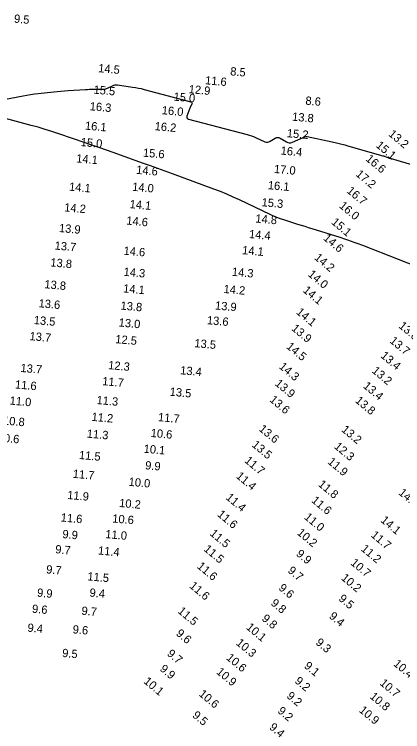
# Model space of a CAD drawing. Extents: x 988130 to 1132882, y 654656 to 841453.
# Drawn here: x 1061211.8 to 1061445.8, y 742133.5 to 742565.3 of the extents above; entities that cross this region are included whole.
import ezdxf

# ---------------------------------------------------------------- set-up
doc = ezdxf.new("R2010")
doc.units = 0
doc.layers.add('V-TOPO-MAJR', color=7, linetype='Continuous')
doc.layers.add('V-TOPO-SOUN', color=7, linetype='Continuous')

msp = doc.modelspace()

# ---------------------------------------------------------------- linework, layer by layer
at = {"layer": 'V-TOPO-MAJR'}
for points in [[(1061198.93, 742512.79), (1061217.05, 742516.3), (1061219.31, 742516.71), (1061221.58, 742517.08), (1061223.85, 742517.4), (1061226.13, 742517.67), (1061235.52, 742518.72), (1061237.67, 742518.94), (1061239.83, 742519.14), (1061241.99, 742519.31), (1061244.15, 742519.45), (1061254.77, 742520.07), (1061255.95, 742520.13), (1061257.13, 742520.17), (1061258.31, 742520.19), (1061259.49, 742520.19), (1061264.95, 742520.17), (1061265.75, 742520.21), (1061266.53, 742520.34), (1061267.29, 742520.56), (1061268.03, 742520.88), (1061270.94, 742522.31), (1061271.68, 742522.61), (1061272.43, 742522.79), (1061273.21, 742522.85), (1061274, 742522.8), (1061283.02, 742521.55), (1061284.79, 742521.27), (1061286.55, 742520.95), (1061288.29, 742520.57), (1061290.02, 742520.13), (1061318.14, 742512.66), (1061318.59, 742512.47), (1061318.84, 742512.19), (1061318.9, 742511.81), (1061318.76, 742511.34), (1061317.82, 742509.29), (1061317.59, 742508.77), (1061317.37, 742508.25), (1061317.16, 742507.73), (1061316.96, 742507.2), (1061315.81, 742504.06), (1061315.68, 742503.42), (1061315.79, 742502.91), (1061316.14, 742502.53), (1061316.74, 742502.28), (1061352.1, 742492.92), (1061353.37, 742492.55), (1061354.63, 742492.14), (1061355.87, 742491.67), (1061357.09, 742491.16), (1061362.72, 742488.64), (1061363.53, 742488.38), (1061364.33, 742488.33), (1061365.12, 742488.48), (1061365.89, 742488.85), (1061368.95, 742490.74), (1061369.72, 742491.1), (1061370.49, 742491.22), (1061371.25, 742491.11), (1061372.03, 742490.77), (1061375.72, 742488.56), (1061376.6, 742488.15), (1061377.49, 742487.98), (1061378.4, 742488.03), (1061379.33, 742488.32), (1061385.92, 742491.16), (1061386.11, 742491.24), (1061386.31, 742491.31), (1061386.51, 742491.37), (1061386.71, 742491.43), (1061387.53, 742491.66), (1061387.73, 742491.7), (1061387.94, 742491.72), (1061388.14, 742491.71), (1061388.35, 742491.68), (1061403.29, 742488.48), (1061405.84, 742487.91), (1061408.39, 742487.3), (1061410.92, 742486.65), (1061413.44, 742485.96), (1061433.82, 742480.2), (1061434.2, 742480.09), (1061434.58, 742479.96), (1061434.96, 742479.83), (1061435.33, 742479.68), (1061437.31, 742478.89), (1061437.44, 742478.84), (1061437.57, 742478.8), (1061437.7, 742478.77), (1061437.83, 742478.75), (1061438.38, 742478.68), (1061438.51, 742478.66), (1061438.65, 742478.64), (1061438.78, 742478.61), (1061438.91, 742478.57), (1061459.93, 742472.36)], [(1061464.78, 742409.24), (1061421.77, 742426.13), (1061420.65, 742426.56), (1061419.52, 742426.99), (1061418.39, 742427.4), (1061417.25, 742427.79), (1061412.69, 742429.36), (1061411.55, 742429.75), (1061410.41, 742430.13), (1061409.27, 742430.5), (1061408.12, 742430.86), (1061391.21, 742436.16), (1061389.09, 742436.83), (1061386.97, 742437.5), (1061384.85, 742438.17), (1061382.73, 742438.85), (1061374.26, 742441.56), (1061372.15, 742442.27), (1061370.07, 742443.05), (1061368.02, 742443.89), (1061366, 742444.81), (1061347.41, 742453.59), (1061343.63, 742455.33), (1061339.81, 742456.98), (1061335.95, 742458.55), (1061332.06, 742460.03), (1061307.07, 742469.22), (1061302.7, 742470.83), (1061298.32, 742472.42), (1061293.94, 742474), (1061289.56, 742475.58), (1061271.43, 742482.08), (1061267.34, 742483.53), (1061263.24, 742484.98), (1061259.13, 742486.4), (1061255.02, 742487.81), (1061238.56, 742493.41), (1061234.43, 742494.77), (1061230.28, 742496.07), (1061226.11, 742497.28), (1061221.92, 742498.43), (1061197.36, 742504.92)]]:
    msp.add_lwpolyline(points, dxfattribs=at)

# ---------------------------------------------------------------- texts
at = {"layer": 'V-TOPO-SOUN'}
for s, rotation, p in [('9.5', 355, (1061211.42, 742560.33)), ('14.5 ', 355, (1061262.17, 742530.51)), ('8.5', 355, (1061341.74, 742528.62)), ('11.6 ', 355, (1061326.59, 742523.23)), ('15.5 ', 355, (1061259.38, 742517.58)), ('12.9 ', 355, (1061316.72, 742517.85)), ('15.0 ', 355, (1061307.61, 742513.39)), ('16.3 ', 355, (1061257.08, 742507.58)), ('8.6', 355, (1061387.04, 742510.97)), ('16.0 ', 355, (1061300.5, 742505.2)), ('13.8 ', 355, (1061379.04, 742501.32)), ('16.1 ', 355, (1061254.21, 742495.92)), ('16.2 ', 355, (1061296.23, 742495.58)), ('15.2 ', 355, (1061375.86, 742491.37)), ('13.2 ', 320, (1061436.9, 742492.59)), ('15.0 ', 355, (1061251.63, 742486.03)), ('15.1 ', 320, (1061429.31, 742485.79)), ('15.6 ', 355, (1061289.16, 742479.65)), ('16.4 ', 355, (1061372.15, 742480.91)), ('14.1 ', 355, (1061248.93, 742476.22)), ('16.6 ', 320, (1061423.13, 742477.66)), ('14.6 ', 355, (1061285.07, 742469.33)), ('17.0 ', 355, (1061368.12, 742469.84)), ('17.2 ', 320, (1061417.13, 742468.47)), ('16.1 ', 355, (1061364.42, 742460.07)), ('14.1 ', 355, (1061244.65, 742459.17)), ('14.0 ', 355, (1061282.67, 742459.12)), ('16.7 ', 320, (1061411.72, 742458.41)), ('14.2 ', 355, (1061241.7, 742446.73)), ('14.1 ', 355, (1061281.11, 742448.68)), ('15.3 ', 355, (1061360.65, 742449.81)), ('16.0 ', 320, (1061407.15, 742449.39)), ('14.6 ', 355, (1061279.14, 742438.78)), ('14.8 ', 355, (1061356.9, 742440.01)), ('13.9 ', 355, (1061238.54, 742434.29)), ('15.1 ', 320, (1061402.44, 742439.57)), ('14.4 ', 355, (1061353.09, 742430.66)), ('14.6 ', 320, (1061397.62, 742429.93)), ('13.7 ', 355, (1061235.93, 742423.72)), ('14.6 ', 355, (1061277.46, 742420.64)), ('14.1 ', 355, (1061348.92, 742420.97)), ('13.8 ', 355, (1061233.36, 742413.59)), ('14.2 ', 320, (1061392.21, 742418.24)), ('14.3 ', 355, (1061277.47, 742407.95)), ('14.3 ', 355, (1061342.74, 742407.94)), ('14.0 ', 320, (1061388.36, 742408.15)), ('13.8 ', 355, (1061229.76, 742400.45)), ('14.1 ', 355, (1061277.21, 742397.94)), ('14.2 ', 355, (1061337.72, 742397.6)), ('14.1 ', 320, (1061385.31, 742398.54)), ('13.6 ', 355, (1061226.27, 742389)), ('13.8 ', 355, (1061275.65, 742387.59)), ('13.9 ', 355, (1061332.58, 742387.66)), ('14.1 ', 320, (1061381.28, 742385.44)), ('13.5 ', 355, (1061223.37, 742378.89)), ('13.0 ', 355, (1061274.53, 742377.41)), ('13.6 ', 355, (1061327.71, 742378.8)), ('13.9 ', 320, (1061378.41, 742375.6)), ('13.6 ', 320, (1061443.04, 742377.07)), ('13.7 ', 355, (1061220.79, 742369.2)), ('12.5 ', 355, (1061272.48, 742367.39)), ('13.5 ', 355, (1061320.15, 742364.95)), ('13.7 ', 320, (1061437.6, 742368.11)), ('14.5 ', 320, (1061375.32, 742364.7)), ('13.4 ', 320, (1061432.16, 742359.17)), ('12.3 ', 355, (1061268.2, 742351.76)), ('13.7 ', 355, (1061215.34, 742350.06)), ('13.4 ', 355, (1061311.58, 742348.65)), ('14.3 ', 320, (1061370.92, 742352.64)), ('13.2 ', 320, (1061426.87, 742350.1)), ('11.6 ', 355, (1061212.05, 742340.14)), ('11.7 ', 355, (1061264.63, 742342.11)), ('13.9 ', 320, (1061368.46, 742342.41)), ('13.4 ', 320, (1061421.6, 742340.94)), ('13.5 ', 355, (1061305.28, 742335.73)), ('11.0 ', 355, (1061208.83, 742330.41)), ('11.3 ', 355, (1061261.19, 742330.74)), ('13.6 ', 320, (1061365.21, 742332.65)), ('13.8 ', 320, (1061416.81, 742332.14)), ('10.8 ', 355, (1061204.86, 742318.41)), ('11.2 ', 355, (1061258.18, 742320.62)), ('11.7 ', 355, (1061298.26, 742320.45)), ('13.6 ', 320, (1061358.77, 742315.05)), ('11.3 ', 355, (1061255.3, 742310.52)), ('10.6 ', 355, (1061293.84, 742310.91)), ('13.2 ', 320, (1061408.53, 742314.65)), ('10.6 ', 355, (1061201.65, 742308.14)), ('10.1 ', 355, (1061289.57, 742301.42)), ('13.5 ', 320, (1061354.55, 742305.52)), ('12.3 ', 320, (1061404.15, 742304.52)), ('11.5 ', 355, (1061250.6, 742297.65)), ('9.9', 355, (1061290.46, 742291.45)), ('11.7 ', 320, (1061350.12, 742296.05)), ('11.9 ', 320, (1061400.24, 742295.3)), ('11.7 ', 355, (1061246.87, 742286.33)), ('11.4 ', 320, (1061345.02, 742286.69)), ('10.0 ', 355, (1061280.51, 742281.51)), ('11.8 ', 320, (1061394.53, 742281.74)), ('14.6 ', 320, (1061442.97, 742276.65)), ('11.9 ', 355, (1061243.54, 742273.58)), ('11.4 ', 320, (1061338.84, 742273.82)), ('11.6 ', 320, (1061390.47, 742272.07)), ('10.2 ', 355, (1061274.81, 742268.77)), ('11.6 ', 320, (1061333.73, 742263.66)), ('11.6 ', 355, (1061239.62, 742260.04)), ('10.6 ', 355, (1061270.65, 742259.44)), ('11.0 ', 320, (1061386.08, 742262)), ('14.1 ', 320, (1061432.16, 742260.11)), ('9.9', 355, (1061240.6, 742250.03)), ('11.0 ', 355, (1061266.48, 742250.05)), ('11.5 ', 320, (1061329.21, 742252.14)), ('10.2 ', 320, (1061381.77, 742252.56)), ('11.7 ', 320, (1061426.31, 742251.18)), ('9.7', 355, (1061236.28, 742240.93)), ('11.4 ', 355, (1061262.09, 742240.15)), ('11.5 ', 320, (1061325.57, 742242.78)), ('11.2 ', 320, (1061420.32, 742242.87)), ('9.9', 320, (1061381.22, 742239.86)), ('10.7 ', 320, (1061414.05, 742234.43)), ('9.7', 355, (1061230.82, 742228.81)), ('11.6 ', 320, (1061321.54, 742232.39)), ('9.7', 320, (1061376.2, 742229.78)), ('11.5 ', 355, (1061255.68, 742224.59)), ('10.2 ', 320, (1061408.36, 742225.38)), ('11.6 ', 320, (1061316.93, 742220.58)), ('9.6', 320, (1061370.65, 742219.31)), ('9.9', 355, (1061225.33, 742214.81)), ('9.4', 355, (1061256.94, 742214.8)), ('9.5', 320, (1061406.8, 742212.89)), ('9.6', 355, (1061222.29, 742205.08)), ('9.8', 320, (1061365.96, 742210.18)), ('9.7', 355, (1061252.1, 742203.9)), ('11.5 ', 320, (1061309.9, 742205.39)), ('9.4', 320, (1061401.09, 742202.32)), ('9.8', 320, (1061360.51, 742200.91)), ('9.4', 355, (1061219.57, 742193.7)), ('9.6', 355, (1061246.8, 742192.68)), ('10.1 ', 320, (1061351.12, 742195.68)), ('9.6', 320, (1061308.83, 742191.96)), ('10.3 ', 320, (1061345.04, 742186.24)), ('9.3', 320, (1061392.97, 742186.51)), ('9.5', 355, (1061240.46, 742178.48)), ('9.7', 320, (1061303.42, 742179.81)), ('10.6 ', 320, (1061339.13, 742177.32)), ('9.1', 320, (1061386.04, 742172.38)), ('10.4 ', 320, (1061439.85, 742173.68)), ('9.9', 320, (1061299.09, 742170.62)), ('10.9 ', 320, (1061333.16, 742168.85)), ('9.2', 320, (1061380.41, 742163.32)), ('10.1 ', 320, (1061289.31, 742163.15)), ('10.7 ', 320, (1061431.64, 742162.08)), ('10.6 ', 320, (1061322.6, 742155.52)), ('9.2', 320, (1061375.49, 742154.29)), ('10.8 ', 320, (1061425.61, 742154.02)), ('9.5', 320, (1061318.68, 742142.69)), ('9.2', 320, (1061370.05, 742145.29)), ('10.9 ', 320, (1061419.16, 742145.73)), ('9.4', 320, (1061365, 742135.5))]:
    msp.add_text(s, height=5, rotation=rotation, dxfattribs=at).set_placement(p)

doc.saveas('drawing.dxf')
